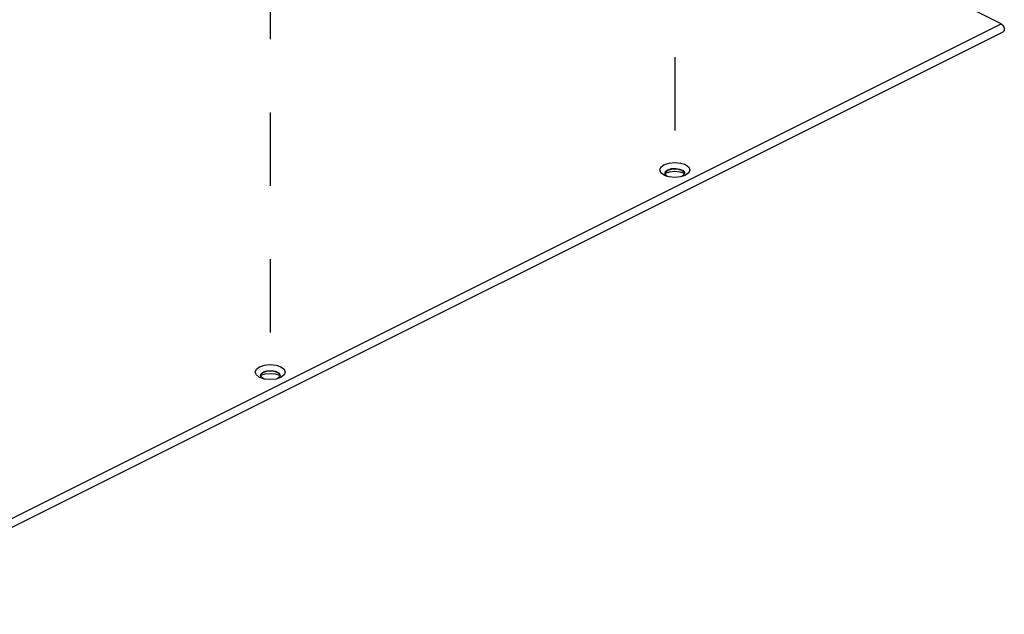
# Paper-space layout '005_EXP_CORICANT_PE_DRAWING_3_1' of a CAD drawing. Header units: millimetres. Extents: x 6 to 413, y 7 to 290.
# Tile 345 of 362: x 245 to 276, y 225 to 244. Entities that reach past the tile are written whole.
import ezdxf

# ---------------------------------------------------------------- set-up
doc = ezdxf.new("R2010")
doc.units = ezdxf.units.MM
doc.header["$LTSCALE"] = 23.1
doc.linetypes.add('DASHED', pattern=[0.2, 0.1, -0.1])
doc.layers.add('000_OFFSET-LINES', color=7, linetype='CONTINUOUS')
doc.layers.add('COVER_CORIENT_BL79', color=7, linetype='CONTINUOUS')

# ---------------------------------------------------------------- blocks, each defined once
blk = doc.blocks.new('COVER_CORIENT_BL79', base_point=(229.287, 247.679))
at = {"layer": 'COVER_CORIENT_BL79', "color": 3, "linetype": 'Continuous'}
for p, q in [((276.279, 243.4), (275.286, 243.896)), ((239.597, 225.059), (276.279, 243.4)), ((239.661, 224.806), (276.343, 243.147)), ((276.376, 243.188), (276.343, 243.146)), ((265.673, 238.632), (265.57, 238.708)), ((265.74, 238.604), (265.673, 238.632)), ((265.705, 238.689), (265.715, 238.696)), ((265.715, 238.696), (265.849, 238.741)), ((265.826, 238.58), (265.74, 238.604)), ((265.849, 238.741), (266.008, 238.756)), ((266.008, 238.756), (266.166, 238.741)), ((266.274, 238.603), (266.189, 238.58)), ((266.342, 238.632), (266.274, 238.603)), ((266.445, 238.708), (266.342, 238.632)), ((252.987, 232.332), (253.121, 232.377)), ((253.121, 232.377), (253.28, 232.393)), ((253.28, 232.393), (253.438, 232.377)), ((252.945, 232.268), (252.843, 232.344)), ((253.012, 232.24), (252.945, 232.268)), ((252.977, 232.325), (252.987, 232.332)), ((253.099, 232.216), (253.012, 232.24)), ((253.546, 232.239), (253.461, 232.216)), ((253.614, 232.268), (253.546, 232.239)), ((253.717, 232.344), (253.614, 232.268))]:
    blk.add_line(p, q, dxfattribs=at)
at = {"layer": 'COVER_CORIENT_BL79', "color": 7, "linetype": 'Continuous'}
for p, q in [((265.702, 238.698), (265.719, 238.748)), ((265.703, 238.68), (265.702, 238.698)), ((265.715, 238.696), (265.715, 238.717)), ((265.719, 238.748), (265.791, 238.806)), ((265.791, 238.806), (265.906, 238.842)), ((265.791, 238.806), (265.791, 238.782)), ((266.008, 238.827), (265.928, 238.822)), ((266.087, 238.822), (266.008, 238.827)), ((266.161, 238.807), (266.087, 238.822)), ((266.224, 238.782), (266.161, 238.807)), ((266.296, 238.647), (266.241, 238.603)), ((266.314, 238.698), (266.296, 238.647)), ((252.974, 232.334), (252.991, 232.384)), ((252.991, 232.384), (253.063, 232.442)), ((253.063, 232.442), (253.178, 232.478)), ((253.063, 232.442), (253.063, 232.418)), ((253.28, 232.463), (253.2, 232.458)), ((253.359, 232.458), (253.28, 232.463)), ((253.433, 232.443), (253.359, 232.458)), ((253.496, 232.418), (253.433, 232.443)), ((252.976, 232.316), (252.974, 232.334)), ((252.987, 232.332), (252.987, 232.353)), ((253.568, 232.283), (253.513, 232.239)), ((253.586, 232.334), (253.568, 232.283))]:
    blk.add_line(p, q, dxfattribs=at)
at = {"layer": 'COVER_CORIENT_BL79', "color": 3, "linetype": 'Continuous'}
for points in [[(276.279, 243.4), (276.339, 243.346), (276.376, 243.265), (276.376, 243.188)], [(265.57, 238.708), (265.534, 238.799), (265.57, 238.889), (265.673, 238.966)], [(265.673, 238.966), (265.826, 239.017), (266.008, 239.035), (266.189, 239.017), (266.342, 238.966), (266.445, 238.889)], [(266.445, 238.889), (266.481, 238.799), (266.445, 238.708)], [(266.189, 238.58), (266.008, 238.562), (265.826, 238.58)], [(266.166, 238.741), (266.3, 238.696), (266.302, 238.694)], [(252.945, 232.602), (253.099, 232.653), (253.28, 232.671), (253.461, 232.653), (253.614, 232.602), (253.717, 232.525)], [(252.843, 232.344), (252.806, 232.435), (252.843, 232.525), (252.945, 232.602)], [(253.438, 232.377), (253.572, 232.332), (253.574, 232.33)], [(253.717, 232.525), (253.753, 232.435), (253.717, 232.344)], [(253.461, 232.216), (253.28, 232.198), (253.099, 232.216)]]:
    blk.add_lwpolyline(points, dxfattribs=at)
at = {"layer": 'COVER_CORIENT_BL79', "color": 7, "linetype": 'Continuous'}
for points in [[(265.807, 238.586), (265.748, 238.616), (265.703, 238.68)], [(265.791, 238.782), (265.742, 238.751), (265.712, 238.714)], [(265.928, 238.822), (265.855, 238.807), (265.791, 238.782)], [(265.906, 238.842), (266.042, 238.85), (266.17, 238.827)], [(266.17, 238.827), (266.267, 238.779), (266.312, 238.715), (266.314, 238.698)], [(266.31, 238.689), (266.303, 238.714), (266.273, 238.751), (266.224, 238.782)], [(253.063, 232.418), (253.015, 232.387), (252.984, 232.35)], [(253.2, 232.458), (253.127, 232.443), (253.063, 232.418)], [(253.178, 232.478), (253.314, 232.486), (253.442, 232.463)], [(253.442, 232.463), (253.539, 232.415), (253.584, 232.351), (253.586, 232.334)], [(253.582, 232.325), (253.575, 232.35), (253.545, 232.387), (253.496, 232.418)], [(253.079, 232.222), (253.021, 232.252), (252.976, 232.316)]]:
    blk.add_lwpolyline(points, dxfattribs=at)

psp = doc.layouts.new('005_EXP_CORICANT_PE_DRAWING_3_1')

# ---------------------------------------------------------------- linework, layer by layer
at = {"layer": '000_OFFSET-LINES', "color": 4, "linetype": 'DASHED'}
for p, q in [((266.008, 251.596), (266.008, 238.799)), ((253.28, 245.232), (253.28, 232.435))]:
    psp.add_line(p, q, dxfattribs=at)

# ---------------------------------------------------------------- block references
at = {"layer": 'COVER_CORIENT_BL79'}
psp.add_blockref('COVER_CORIENT_BL79', (229.287, 247.679), dxfattribs=at)

doc.saveas('drawing.dxf')
